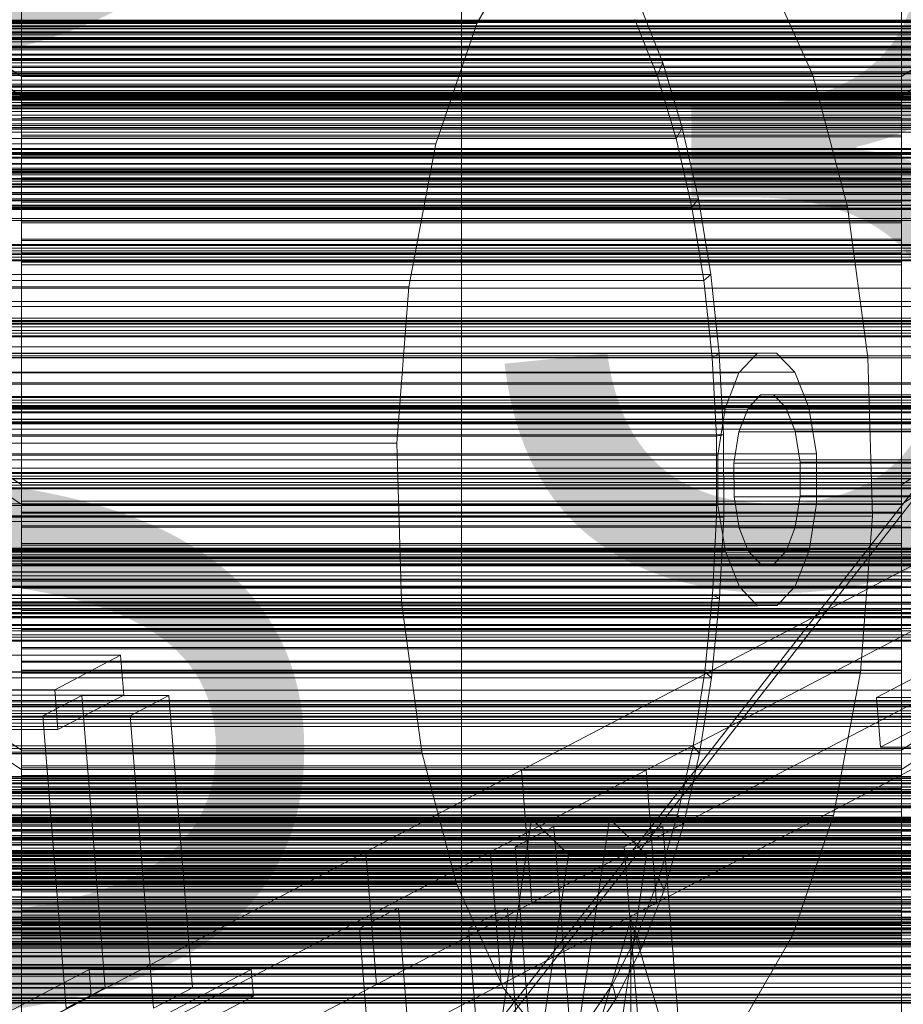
# Model space of a CAD drawing. Header units: millimetres. Extents: x -4738 to 65662, y -68080 to 6847.
# Tile 349 of 656: x -130 to 130, y -33725 to -33434. Entities that reach past the tile are written whole.
import ezdxf

# ---------------------------------------------------------------- set-up
doc = ezdxf.new("R2010")
doc.units = ezdxf.units.MM
for name, color, linetype, lineweight in [('COTAS_O', 1, 'Continuous', 0), ('COTAS_P', 1, 'Continuous', 0), ('frontal_briquetadora', 7, 'Continuous', 0), ('frontal_C01', 7, 'Continuous', 0), ('frontal_C01-mix', 7, 'Continuous', 0), ('frontal_C02', 7, 'Continuous', 0), ('frontal_C03', 7, 'Continuous', 0), ('frontal_C10', 7, 'Continuous', 0), ('frontal_mezcladora', 7, 'Continuous', 0), ('frontal_secador', 7, 'Continuous', 0), ('frontal_tolva', 7, 'Continuous', 0)]:
    doc.layers.add(name, color=color, linetype=linetype, lineweight=lineweight)
doc.dimstyles.new('R19_100', dxfattribs={"dimtxt": 250, "dimasz": 150, "dimexe": 150, "dimexo": 80, "dimgap": 100, "dimtad": 1, "dimtih": 1, "dimtoh": 1, "dimdsep": 46, "dimcen": 0.09, "dimadec": 0, "dimazin": 0, "dimtfac": 1, "dimtdec": 4, "dimtofl": 0, "dimtmove": 0, "dimatfit": 3, "dimfxl": 1, "dimtolj": 1, "dimtzin": 0, "dimarcsym": 0})

# ---------------------------------------------------------------- blocks, each defined once
blk = doc.blocks.new('DIM_R31_48')
at = {"layer": 'COTAS_O'}
for p, q in [((-1725, -33700), (-1575, -33655)), ((1725, -33700), (1575, -33655)), ((-1725, -34400), (-1725, -33700)), ((-1725, -33700), (1725, -33700)), ((-1725, -33700), (-1575, -33745)), ((1725, -33700), (1575, -33745)), ((1725, -34400), (1725, -33700))]:
    blk.add_line(p, q, dxfattribs=at)
blk.add_text('3450 O', height=250, dxfattribs=at).set_placement((0, -33600))
blk = doc.blocks.new('DIM_R31_49')
at = {"layer": 'COTAS_P'}
for p, q in [((-150, -32300), (550, -32300)), ((550, -32300), (505, -32450)), ((550, -34900), (550, -32300)), ((550, -32300), (595, -32450)), ((550, -34900), (505, -34750)), ((550, -34900), (595, -34750)), ((-150, -34900), (550, -34900))]:
    blk.add_line(p, q, dxfattribs=at)
blk.add_text('2600 P', height=250, rotation=90, dxfattribs=at).set_placement((450, -33600))
blk = doc.blocks.new('DIM_R31_51')
at = {"layer": 'COTAS_O'}
for p, q in [((-650, -33700), (50, -33700)), ((50, -33700), (5, -33850)), ((50, -34900), (50, -33700)), ((50, -33700), (95, -33850)), ((50, -34900), (5, -34750)), ((50, -34900), (95, -34750)), ((-650, -34900), (50, -34900))]:
    blk.add_line(p, q, dxfattribs=at)
blk.add_text('1200 O', height=250, rotation=90, dxfattribs=at).set_placement((-50, -34300))

msp = doc.modelspace()

# ---------------------------------------------------------------- linework, layer by layer
at = {"layer": 'frontal_briquetadora'}
for p, q in [((-171, -33670), (211, -33670)), ((-170, -33670), (210, -33670)), ((-167, -33670), (207, -33670)), ((-171, -33678), (211, -33678))]:
    msp.add_line(p, q, dxfattribs=at)
at = {"layer": 'frontal_C01'}
for p, q in [((-130, -33450.981), (-130, -33330.393)), ((0, -33450.981), (0, -33330.393)), ((130, -33450.981), (130, -33330.393)), ((-130, -33336.174), (-130, -33456.762)), ((0, -33336.174), (0, -33456.762)), ((130, -33336.174), (130, -33456.762)), ((-130, -33450.981), (-228.298, -33384.669)), ((228.298, -33384.669), (130, -33450.981)), ((-228.298, -33390.45), (-130, -33456.762)), ((130, -33456.762), (228.298, -33390.45)), ((425, -33434.504), (-425, -33434.504)), ((-425, -33446.06), (425, -33446.06)), ((-130, -33571.569), (-130, -33450.981)), ((0, -33450.981), (-130, -33450.981)), ((0, -33571.569), (0, -33450.981)), ((130, -33450.981), (0, -33450.981)), ((130, -33571.569), (130, -33450.981)), ((-130, -33456.762), (-130, -33455.823)), ((-130, -33455.823), (-130, -33456.614)), ((-130, -33455.823), (130, -33455.823)), ((-130, -33456.614), (-130, -33459.083)), ((-130, -33456.614), (130, -33456.614)), ((-130, -33456.762), (-130, -33577.349)), ((-130, -33456.762), (0, -33456.762)), ((-130, -33459.367), (-130, -33456.762)), ((-130, -33456.762), (130, -33456.762)), ((0, -33456.762), (0, -33577.349)), ((0, -33456.762), (130, -33456.762)), ((130, -33456.614), (130, -33455.823)), ((130, -33455.823), (130, -33456.762)), ((130, -33459.083), (130, -33456.614)), ((130, -33456.762), (130, -33577.349)), ((130, -33456.762), (130, -33459.367)), ((-130, -33459.083), (-130, -33463.061)), ((-130, -33459.083), (130, -33459.083)), ((-130, -33463.463), (-130, -33459.367)), ((-130, -33459.367), (130, -33459.367)), ((130, -33463.061), (130, -33459.083)), ((130, -33459.367), (130, -33463.463)), ((-130, -33463.061), (-130, -33468.276)), ((-130, -33463.061), (130, -33463.061)), ((-130, -33468.768), (-130, -33463.463)), ((-130, -33463.463), (130, -33463.463)), ((130, -33468.276), (130, -33463.061)), ((130, -33463.463), (130, -33468.768)), ((-130, -33468.276), (-130, -33474.373)), ((-130, -33468.276), (130, -33468.276)), ((-130, -33474.922), (-130, -33468.768)), ((-130, -33468.768), (130, -33468.768)), ((130, -33474.373), (130, -33468.276)), ((130, -33468.768), (130, -33474.922)), ((-148, -33472.222), (148, -33472.222)), ((-148, -33472.502), (148, -33472.502)), ((-148, -33472.554), (148, -33472.554)), ((-148, -33473.377), (148, -33473.377)), ((-148, -33473.478), (148, -33473.478)), ((-148, -33474.786), (148, -33474.786)), ((-148, -33474.929), (148, -33474.929)), ((-130, -33474.373), (-130, -33480.937)), ((130, -33474.373), (-130, -33474.373)), ((-130, -33481.505), (-130, -33474.922)), ((-130, -33474.922), (130, -33474.922)), ((130, -33480.937), (130, -33474.373)), ((130, -33474.922), (130, -33481.505)), ((-148, -33476.634), (148, -33476.634)), ((-148, -33476.808), (148, -33476.808)), ((148, -33478.794), (-148, -33478.794)), ((-148, -33478.989), (148, -33478.989)), ((-148, -33481.12), (148, -33481.12)), ((-148, -33481.322), (148, -33481.322)), ((-130, -33480.937), (-130, -33487.52)), ((-130, -33480.937), (130, -33480.937)), ((-130, -33488.069), (-130, -33481.505)), ((-130, -33481.505), (130, -33481.505)), ((130, -33487.52), (130, -33480.937)), ((130, -33481.505), (130, -33488.069)), ((-148, -33483.453), (148, -33483.453)), ((-148, -33483.647), (148, -33483.647)), ((-148, -33485.633), (148, -33485.633)), ((-148, -33485.808), (148, -33485.808)), ((-148, -33487.513), (148, -33487.513)), ((-148, -33487.656), (148, -33487.656)), ((-148, -33488.964), (148, -33488.964)), ((-148, -33489.065), (148, -33489.065)), ((-148, -33489.888), (148, -33489.888)), ((-148, -33489.94), (148, -33489.94)), ((-148, -33490.22), (148, -33490.22)), ((-130, -33487.52), (-130, -33493.674)), ((-130, -33487.52), (130, -33487.52)), ((-130, -33494.166), (-130, -33488.069)), ((-130, -33488.069), (130, -33488.069)), ((130, -33493.674), (130, -33487.52)), ((130, -33488.069), (130, -33494.166)), ((-130, -33493.674), (-130, -33498.979)), ((-130, -33493.674), (130, -33493.674)), ((-130, -33499.381), (-130, -33494.166)), ((-130, -33494.166), (130, -33494.166)), ((130, -33498.979), (130, -33493.674)), ((130, -33494.166), (130, -33499.381)), ((-130, -33498.979), (-130, -33503.074)), ((-130, -33498.979), (130, -33498.979)), ((-130, -33503.359), (-130, -33499.381)), ((-130, -33499.381), (130, -33499.381)), ((130, -33503.074), (130, -33498.979)), ((130, -33499.381), (130, -33503.359)), ((-130, -33503.074), (-130, -33505.68)), ((-130, -33503.074), (130, -33503.074)), ((-130, -33505.828), (-130, -33503.359)), ((-130, -33503.359), (130, -33503.359)), ((130, -33505.68), (130, -33503.074)), ((130, -33503.359), (130, -33505.828)), ((-130, -33571.569), (-228.298, -33505.257)), ((-130, -33505.68), (-130, -33506.619)), ((-130, -33505.68), (130, -33505.68)), ((-130, -33506.619), (-130, -33505.828)), ((-130, -33505.828), (130, -33505.828)), ((-130, -33506.619), (130, -33506.619)), ((228.298, -33505.257), (130, -33571.569)), ((130, -33506.619), (130, -33505.68)), ((130, -33505.828), (130, -33506.619)), ((-228.298, -33511.037), (-130, -33577.349)), ((130, -33577.349), (228.298, -33511.037)), ((-425, -33541.395), (425, -33541.395)), ((425, -33552.951), (-425, -33552.951)), ((425, -33555.092), (-425, -33555.092)), ((-425, -33566.647), (425, -33566.647)), ((-130, -33732.352), (-130, -33571.569)), ((0, -33571.569), (-130, -33571.569)), ((0, -33732.352), (0, -33571.569)), ((130, -33571.569), (0, -33571.569)), ((130, -33732.352), (130, -33571.569)), ((-130, -33577.349), (-130, -33576.41)), ((-130, -33576.41), (-130, -33577.202)), ((-130, -33576.41), (130, -33576.41)), ((-130, -33577.202), (-130, -33579.671)), ((-130, -33577.202), (130, -33577.202)), ((-130, -33577.349), (-130, -33738.133)), ((-130, -33577.349), (0, -33577.349)), ((-130, -33579.955), (-130, -33577.349)), ((-130, -33577.349), (130, -33577.349)), ((0, -33577.349), (0, -33738.133)), ((0, -33577.349), (130, -33577.349)), ((130, -33577.202), (130, -33576.41)), ((130, -33576.41), (130, -33577.349)), ((130, -33579.671), (130, -33577.202)), ((130, -33577.349), (130, -33738.133)), ((130, -33577.349), (130, -33579.955)), ((-130, -33579.671), (-130, -33583.648)), ((-130, -33579.671), (130, -33579.671)), ((-130, -33584.05), (-130, -33579.955)), ((-130, -33579.955), (130, -33579.955)), ((130, -33583.648), (130, -33579.671)), ((130, -33579.955), (130, -33584.05)), ((-130, -33583.648), (-130, -33588.863)), ((-130, -33583.648), (130, -33583.648)), ((-130, -33589.356), (-130, -33584.05)), ((-130, -33584.05), (130, -33584.05)), ((130, -33588.863), (130, -33583.648)), ((130, -33584.05), (130, -33589.356)), ((-130, -33588.863), (-130, -33594.96)), ((-130, -33588.863), (130, -33588.863)), ((130, -33594.96), (130, -33588.863)), ((-130, -33595.51), (-130, -33589.356)), ((-130, -33589.356), (130, -33589.356)), ((130, -33589.356), (130, -33595.51)), ((-148, -33592.809), (148, -33592.809)), ((-148, -33593.09), (148, -33593.09)), ((-148, -33593.142), (148, -33593.142)), ((-148, -33593.965), (148, -33593.965)), ((-148, -33594.065), (148, -33594.065)), ((-148, -33595.374), (148, -33595.374)), ((-148, -33595.516), (148, -33595.516)), ((-148, -33597.222), (148, -33597.222)), ((-148, -33597.396), (148, -33597.396)), ((-130, -33594.96), (-130, -33601.524)), ((130, -33594.96), (-130, -33594.96)), ((-130, -33602.093), (-130, -33595.51)), ((-130, -33595.51), (130, -33595.51)), ((130, -33601.524), (130, -33594.96)), ((130, -33595.51), (130, -33602.093)), ((-450, -33598.471), (450, -33598.471)), ((148, -33599.382), (-148, -33599.382)), ((-148, -33599.577), (148, -33599.577)), ((-148, -33601.708), (148, -33601.708)), ((-148, -33601.909), (148, -33601.909)), ((-130, -33601.524), (-130, -33608.108)), ((-130, -33601.524), (130, -33601.524)), ((-130, -33608.657), (-130, -33602.093)), ((-130, -33602.093), (130, -33602.093)), ((130, -33608.108), (130, -33601.524)), ((130, -33602.093), (130, -33608.657)), ((-148, -33604.041), (148, -33604.041)), ((-148, -33604.235), (148, -33604.235)), ((-148, -33606.221), (148, -33606.221)), ((-148, -33606.396), (148, -33606.396)), ((450, -33609.256), (-450, -33609.256)), ((-148, -33608.101), (148, -33608.101)), ((-148, -33608.243), (148, -33608.243)), ((-130, -33608.108), (-130, -33614.262)), ((-130, -33608.108), (130, -33608.108)), ((-130, -33614.754), (-130, -33608.657)), ((-130, -33608.657), (130, -33608.657)), ((130, -33614.262), (130, -33608.108)), ((130, -33608.657), (130, -33614.754)), ((-148, -33609.552), (148, -33609.552)), ((-148, -33609.653), (148, -33609.653)), ((-148, -33610.475), (148, -33610.475)), ((-148, -33610.527), (148, -33610.527)), ((-148, -33610.808), (148, -33610.808)), ((-130, -33614.262), (-130, -33619.567)), ((-130, -33614.262), (130, -33614.262)), ((-130, -33619.969), (-130, -33614.754)), ((-130, -33614.754), (130, -33614.754)), ((130, -33619.567), (130, -33614.262)), ((130, -33614.754), (130, -33619.969)), ((-130, -33619.567), (-130, -33623.662)), ((-130, -33619.567), (130, -33619.567)), ((-130, -33623.946), (-130, -33619.969)), ((-130, -33619.969), (130, -33619.969)), ((130, -33623.662), (130, -33619.567)), ((130, -33619.969), (130, -33623.946)), ((-130, -33623.662), (-130, -33626.268)), ((-130, -33623.662), (130, -33623.662)), ((-130, -33626.415), (-130, -33623.946)), ((-130, -33623.946), (130, -33623.946)), ((130, -33626.268), (130, -33623.662)), ((130, -33623.946), (130, -33626.415)), ((-130, -33626.268), (-130, -33627.207)), ((-130, -33626.268), (130, -33626.268)), ((-130, -33627.207), (-130, -33626.415)), ((-130, -33626.415), (130, -33626.415)), ((130, -33627.207), (130, -33626.268)), ((130, -33626.415), (130, -33627.207)), ((-130, -33627.207), (130, -33627.207)), ((450, -33632.175), (-450, -33632.175)), ((-450, -33642.959), (450, -33642.959)), ((-425, -33661.983), (425, -33661.983)), ((-311.15, -33663.388), (311.15, -33663.388)), ((-311.15, -33664.18), (311.15, -33664.18)), ((-311.15, -33664.327), (311.15, -33664.327)), ((-311.15, -33666.649), (311.15, -33666.649)), ((-311.15, -33666.933), (311.15, -33666.933)), ((-311.15, -33670.626), (311.15, -33670.626)), ((-311.15, -33671.028), (311.15, -33671.028)), ((425, -33673.539), (-425, -33673.539)), ((425, -33675.679), (-425, -33675.679)), ((-311.15, -33675.841), (311.15, -33675.841)), ((-311.15, -33676.334), (311.15, -33676.334)), ((-440, -33679.787), (440, -33679.787)), ((-440, -33680.068), (440, -33680.068)), ((-440, -33680.12), (440, -33680.12)), ((-440, -33680.942), (440, -33680.942)), ((-440, -33681.043), (440, -33681.043)), ((311.15, -33681.938), (-311.15, -33681.938)), ((-440, -33682.352), (440, -33682.352)), ((-440, -33682.494), (440, -33682.494)), ((-440, -33684.2), (440, -33684.2)), ((-440, -33684.374), (440, -33684.374)), ((-311.15, -33682.488), (311.15, -33682.488)), ((440, -33686.36), (-440, -33686.36)), ((-440, -33686.555), (440, -33686.555)), ((-425, -33687.235), (425, -33687.235)), ((-450, -33690.14), (450, -33690.14)), ((-440, -33688.686), (440, -33688.686)), ((-440, -33688.887), (440, -33688.887)), ((-311.15, -33688.502), (311.15, -33688.502)), ((-311.15, -33689.071), (311.15, -33689.071)), ((-440, -33691.018), (440, -33691.018)), ((-440, -33691.213), (440, -33691.213)), ((-440, -33693.199), (440, -33693.199)), ((-440, -33693.374), (440, -33693.374)), ((-440, -33695.079), (440, -33695.079)), ((-440, -33695.221), (440, -33695.221)), ((-440, -33696.53), (440, -33696.53)), ((-440, -33696.631), (440, -33696.631)), ((-311.15, -33695.086), (311.15, -33695.086)), ((-311.15, -33695.635), (311.15, -33695.635)), ((-440, -33697.453), (440, -33697.453)), ((-440, -33697.505), (440, -33697.505)), ((-440, -33697.786), (440, -33697.786)), ((450, -33700.925), (-450, -33700.925)), ((-311.15, -33701.24), (311.15, -33701.24)), ((-311.15, -33701.732), (311.15, -33701.732)), ((-311.15, -33706.545), (311.15, -33706.545)), ((-311.15, -33706.947), (311.15, -33706.947)), ((-311.15, -33710.64), (311.15, -33710.64)), ((-311.15, -33710.924), (311.15, -33710.924)), ((-311.15, -33713.246), (311.15, -33713.246)), ((-311.15, -33713.393), (311.15, -33713.393)), ((-311.15, -33714.185), (311.15, -33714.185)), ((450, -33723.844), (-450, -33723.844))]:
    msp.add_line(p, q, dxfattribs=at)
at = {"layer": 'frontal_C01-mix'}
for p, q in [((-150, -33435), (150, -33435)), ((150, -33700), (-150, -33700))]:
    msp.add_line(p, q, dxfattribs=at)
at = {"layer": 'frontal_C02'}
for p, q in [((-130, -33649.948), (-130, -33359.453)), ((0, -33649.948), (0, -33359.453)), ((130, -33649.948), (130, -33359.453)), ((-130, -33365.184), (-130, -33655.678)), ((0, -33365.184), (0, -33655.678)), ((130, -33365.184), (130, -33655.678)), ((-425, -33448.296), (425, -33448.296)), ((425, -33459.75), (-425, -33459.75)), ((430, -33462.372), (-430, -33462.372)), ((425, -33463.437), (-425, -33463.437)), ((430, -33467.372), (-430, -33467.372)), ((-425, -33474.891), (425, -33474.891)), ((-450, -33518.848), (450, -33518.848)), ((430, -33517.372), (-430, -33517.372)), ((430, -33522.372), (-430, -33522.372)), ((450, -33530.77), (-450, -33530.77)), ((450, -33552.257), (-450, -33552.257)), ((-450, -33564.179), (450, -33564.179)), ((-130, -33649.948), (-228.298, -33584.212)), ((228.298, -33584.212), (130, -33649.948)), ((-228.298, -33589.943), (-130, -33655.678)), ((130, -33655.678), (228.298, -33589.943)), ((-130, -33940.443), (-130, -33649.948)), ((0, -33649.948), (-130, -33649.948)), ((0, -33940.443), (0, -33649.948)), ((130, -33649.948), (0, -33649.948)), ((130, -33940.443), (130, -33649.948)), ((-130, -33655.678), (-130, -33654.545)), ((-130, -33654.545), (-130, -33655.141)), ((-130, -33654.545), (130, -33654.545)), ((-130, -33655.141), (-130, -33657.427)), ((-130, -33655.141), (130, -33655.141)), ((-130, -33655.678), (-130, -33946.173)), ((-130, -33655.678), (0, -33655.678)), ((-130, -33658.464), (-130, -33655.678)), ((-130, -33655.678), (130, -33655.678)), ((0, -33655.678), (0, -33946.173)), ((0, -33655.678), (130, -33655.678)), ((130, -33655.141), (130, -33654.545)), ((130, -33654.545), (130, -33655.678)), ((130, -33657.427), (130, -33655.141)), ((130, -33655.678), (130, -33946.173)), ((130, -33655.678), (130, -33658.464)), ((-130, -33657.427), (-130, -33661.245)), ((-130, -33657.427), (130, -33657.427)), ((-130, -33662.712), (-130, -33658.464)), ((-130, -33658.464), (130, -33658.464)), ((130, -33661.245), (130, -33657.427)), ((130, -33658.464), (130, -33662.712)), ((-130, -33661.245), (-130, -33666.336)), ((-130, -33661.245), (130, -33661.245)), ((130, -33666.336), (130, -33661.245)), ((-130, -33668.133), (-130, -33662.712)), ((-130, -33662.712), (130, -33662.712)), ((130, -33662.712), (130, -33668.133)), ((-130, -33666.336), (-130, -33672.353)), ((-130, -33666.336), (130, -33666.336)), ((130, -33672.353), (130, -33666.336)), ((-130, -33674.357), (-130, -33668.133)), ((-130, -33668.133), (130, -33668.133)), ((130, -33668.133), (130, -33674.357)), ((-148, -33670.931), (148, -33670.931)), ((-148, -33671.143), (148, -33671.143)), ((-148, -33671.333), (148, -33671.333)), ((-148, -33671.952), (148, -33671.952)), ((-148, -33672.32), (148, -33672.32)), ((-148, -33673.305), (148, -33673.305)), ((-130, -33672.353), (-130, -33678.887)), ((130, -33672.353), (-130, -33672.353)), ((130, -33678.887), (130, -33672.353)), ((-148, -33673.825), (148, -33673.825)), ((-148, -33675.109), (148, -33675.109)), ((-148, -33675.746), (148, -33675.746)), ((-130, -33680.961), (-130, -33674.357)), ((-130, -33674.357), (130, -33674.357)), ((130, -33674.357), (130, -33680.961)), ((148, -33677.241), (-148, -33677.241)), ((-148, -33677.952), (148, -33677.952)), ((-130, -33678.887), (-130, -33685.49)), ((-130, -33678.887), (130, -33678.887)), ((130, -33685.49), (130, -33678.887)), ((-148, -33679.556), (148, -33679.556)), ((-148, -33680.292), (148, -33680.292)), ((-148, -33681.896), (148, -33681.896)), ((-130, -33687.494), (-130, -33680.961)), ((-130, -33680.961), (130, -33680.961)), ((130, -33680.961), (130, -33687.494)), ((-148, -33682.606), (148, -33682.606)), ((-148, -33684.102), (148, -33684.102)), ((-148, -33684.739), (148, -33684.739)), ((-148, -33686.023), (148, -33686.023)), ((-148, -33686.543), (148, -33686.543)), ((-148, -33687.528), (148, -33687.528)), ((-148, -33687.895), (148, -33687.895)), ((-130, -33685.49), (-130, -33691.715)), ((-130, -33685.49), (130, -33685.49)), ((-130, -33693.512), (-130, -33687.494)), ((-130, -33687.494), (130, -33687.494)), ((130, -33691.715), (130, -33685.49)), ((130, -33687.494), (130, -33693.512)), ((-148, -33688.515), (148, -33688.515)), ((-148, -33688.705), (148, -33688.705)), ((-148, -33688.916), (148, -33688.916)), ((-130, -33691.715), (-130, -33697.136)), ((-130, -33691.715), (130, -33691.715)), ((-130, -33698.603), (-130, -33693.512)), ((-130, -33693.512), (130, -33693.512)), ((130, -33697.136), (130, -33691.715)), ((130, -33693.512), (130, -33698.603)), ((-130, -33697.136), (-130, -33701.384)), ((-130, -33697.136), (130, -33697.136)), ((-130, -33702.421), (-130, -33698.603)), ((-130, -33698.603), (130, -33698.603)), ((130, -33701.384), (130, -33697.136)), ((130, -33698.603), (130, -33702.421)), ((-130, -33701.384), (-130, -33704.17)), ((-130, -33701.384), (130, -33701.384)), ((-130, -33704.706), (-130, -33702.421)), ((-130, -33702.421), (130, -33702.421)), ((130, -33704.17), (130, -33701.384)), ((130, -33702.421), (130, -33704.706)), ((-130, -33704.17), (-130, -33705.303)), ((-130, -33704.17), (130, -33704.17)), ((-130, -33705.303), (-130, -33704.706)), ((-130, -33704.706), (130, -33704.706)), ((-130, -33705.303), (130, -33705.303)), ((130, -33705.303), (130, -33704.17)), ((130, -33704.706), (130, -33705.303))]:
    msp.add_line(p, q, dxfattribs=at)
at = {"layer": 'frontal_C03'}
for p, q in [((1250, -33434.28), (-1250, -33434.28)), ((1250, -33434.431), (-1250, -33434.431)), ((1250, -33434.725), (-1250, -33434.725)), ((-1250, -33435.044), (1250, -33435.044)), ((1250, -33436.167), (-1250, -33436.167)), ((1250, -33436.931), (-1250, -33436.931)), ((1250, -33437.725), (-1250, -33437.725)), ((1496, -33438.069), (-1496, -33438.069)), ((1496, -33438.187), (-1496, -33438.187)), ((1496, -33439.453), (-1496, -33439.453)), ((1496, -33439.788), (-1496, -33439.788)), ((1250, -33438.041), (-1250, -33438.041)), ((-1250, -33440.745), (1250, -33440.745)), ((1496, -33442.127), (-1496, -33442.127)), ((1496, -33442.629), (-1496, -33442.629)), ((1250, -33442.637), (-1250, -33442.637)), ((-1496, -33445.685), (1496, -33445.685)), ((1496, -33446.277), (-1496, -33446.277)), ((1496, -33449.585), (-1496, -33449.585)), ((1496, -33450.177), (-1496, -33450.177)), ((1496, -33453.234), (-1496, -33453.234)), ((1496, -33453.735), (-1496, -33453.735)), ((1250, -33453.225), (-1250, -33453.225)), ((1250, -33455.118), (-1250, -33455.118)), ((1496, -33456.075), (-1496, -33456.075)), ((1496, -33456.41), (-1496, -33456.41)), ((1496, -33457.676), (-1496, -33457.676)), ((1496, -33457.793), (-1496, -33457.793)), ((1250, -33455.627), (-1250, -33455.627)), ((1250, -33455.943), (-1250, -33455.943)), ((1250, -33456.737), (-1250, -33456.737)), ((-1250, -33457.501), (1250, -33457.501)), ((1250, -33458.624), (-1250, -33458.624)), ((1250, -33459.388), (-1250, -33459.388)), ((1250, -33460.182), (-1250, -33460.182)), ((1250, -33460.499), (-1250, -33460.499)), ((1250, -33464.899), (-1250, -33464.899)), ((1250, -33466.504), (-1250, -33466.504)), ((1250, -33473.99), (-1250, -33473.99)), ((1250, -33475.062), (-1250, -33475.062)), ((1250, -33478.084), (-1250, -33478.084)), ((1250, -33478.401), (-1250, -33478.401)), ((1250, -33479.114), (-1250, -33479.114)), ((1250, -33479.195), (-1250, -33479.195)), ((1250, -33479.49), (-1250, -33479.49)), ((-1250, -33479.959), (1250, -33479.959)), ((1250, -33481.082), (-1250, -33481.082)), ((1250, -33481.846), (-1250, -33481.846)), ((1250, -33482.64), (-1250, -33482.64)), ((1250, -33482.957), (-1250, -33482.957)), ((1250, -33500.542), (-1250, -33500.542)), ((1250, -33500.858), (-1250, -33500.858)), ((1250, -33501.652), (-1250, -33501.652)), ((-1250, -33502.417), (1250, -33502.417)), ((1250, -33503.54), (-1250, -33503.54)), ((1250, -33504.304), (-1250, -33504.304)), ((1250, -33505.098), (-1250, -33505.098)), ((1250, -33505.414), (-1250, -33505.414)), ((1250, -33523), (-1250, -33523)), ((1250, -33523.316), (-1250, -33523.316)), ((1250, -33524.11), (-1250, -33524.11)), ((-1250, -33524.874), (1250, -33524.874)), ((1250, -33525.997), (-1250, -33525.997)), ((1250, -33526.761), (-1250, -33526.761)), ((1250, -33527.555), (-1250, -33527.555)), ((1250, -33527.872), (-1250, -33527.872)), ((1250, -33545.457), (-1250, -33545.457)), ((1250, -33545.774), (-1250, -33545.774)), ((1250, -33546.568), (-1250, -33546.568)), ((-1250, -33547.332), (1250, -33547.332)), ((1250, -33548.455), (-1250, -33548.455)), ((1250, -33549.219), (-1250, -33549.219)), ((1250, -33550.013), (-1250, -33550.013)), ((1250, -33550.329), (-1250, -33550.329)), ((1250, -33567.915), (-1250, -33567.915)), ((1250, -33568.231), (-1250, -33568.231)), ((1250, -33569.025), (-1250, -33569.025)), ((-1250, -33569.79), (1250, -33569.79)), ((1250, -33570.912), (-1250, -33570.912)), ((1250, -33571.677), (-1250, -33571.677)), ((1250, -33572.471), (-1250, -33572.471)), ((1250, -33572.787), (-1250, -33572.787)), ((1250, -33590.372), (-1250, -33590.372)), ((1250, -33590.689), (-1250, -33590.689)), ((1250, -33591.483), (-1250, -33591.483)), ((-1250, -33592.247), (1250, -33592.247)), ((1250, -33593.37), (-1250, -33593.37)), ((1250, -33594.134), (-1250, -33594.134)), ((1250, -33594.928), (-1250, -33594.928)), ((1250, -33595.245), (-1250, -33595.245)), ((1250, -33612.83), (-1250, -33612.83)), ((1250, -33613.147), (-1250, -33613.147)), ((1250, -33613.941), (-1250, -33613.941)), ((-1250, -33614.705), (1250, -33614.705)), ((1250, -33615.828), (-1250, -33615.828)), ((1250, -33616.592), (-1250, -33616.592)), ((1250, -33617.386), (-1250, -33617.386)), ((1250, -33617.702), (-1250, -33617.702)), ((1250, -33635.288), (-1250, -33635.288)), ((1250, -33635.604), (-1250, -33635.604)), ((1250, -33636.398), (-1250, -33636.398)), ((1250, -33636.457), (-1250, -33636.457)), ((1250, -33636.833), (-1250, -33636.833)), ((-1250, -33637.162), (1250, -33637.162)), ((1250, -33638.285), (-1250, -33638.285)), ((1250, -33639.049), (-1250, -33639.049)), ((1250, -33639.843), (-1250, -33639.843)), ((1250, -33640.16), (-1250, -33640.16)), ((1250, -33640.885), (-1250, -33640.885)), ((1250, -33641.957), (-1250, -33641.957)), ((1250, -33649.443), (-1250, -33649.443)), ((1250, -33651.048), (-1250, -33651.048)), ((1496, -33658.154), (-1496, -33658.154)), ((1496, -33658.271), (-1496, -33658.271)), ((1250, -33657.745), (-1250, -33657.745)), ((1250, -33658.062), (-1250, -33658.062)), ((1250, -33658.856), (-1250, -33658.856)), ((1496, -33659.537), (-1496, -33659.537)), ((1496, -33659.873), (-1496, -33659.873)), ((-1250, -33659.62), (1250, -33659.62)), ((1250, -33660.743), (-1250, -33660.743)), ((-1250, -33660.829), (1250, -33660.829)), ((1250, -33661.507), (-1250, -33661.507)), ((1496, -33662.212), (-1496, -33662.212)), ((1496, -33662.713), (-1496, -33662.713)), ((1250, -33662.301), (-1250, -33662.301)), ((1250, -33662.618), (-1250, -33662.618)), ((1250, -33662.722), (-1250, -33662.722)), ((-1496, -33665.77), (1496, -33665.77)), ((1496, -33666.362), (-1496, -33666.362)), ((1496, -33669.67), (-1496, -33669.67)), ((1496, -33670.262), (-1496, -33670.262)), ((1496, -33673.318), (-1496, -33673.318)), ((1250, -33673.31), (-1250, -33673.31)), ((1496, -33673.82), (-1496, -33673.82)), ((1496, -33676.159), (-1496, -33676.159)), ((1250, -33675.202), (-1250, -33675.202)), ((1496, -33676.494), (-1496, -33676.494)), ((1496, -33677.76), (-1496, -33677.76)), ((1496, -33677.878), (-1496, -33677.878)), ((1250, -33680.203), (-1250, -33680.203)), ((1250, -33680.519), (-1250, -33680.519)), ((1250, -33681.313), (-1250, -33681.313)), ((-1250, -33682.078), (1250, -33682.078)), ((1250, -33683.201), (-1250, -33683.201)), ((1250, -33683.965), (-1250, -33683.965)), ((1250, -33684.759), (-1250, -33684.759)), ((1250, -33684.984), (-1250, -33684.984)), ((1250, -33685.075), (-1250, -33685.075)), ((1250, -33686.588), (-1250, -33686.588)), ((1250, -33694.075), (-1250, -33694.075)), ((1250, -33695.147), (-1250, -33695.147)), ((1250, -33699.199), (-1250, -33699.199)), ((1250, -33699.575), (-1250, -33699.575)), ((1250, -33702.661), (-1250, -33702.661)), ((1250, -33702.977), (-1250, -33702.977)), ((1250, -33703.771), (-1250, -33703.771)), ((-1250, -33704.535), (1250, -33704.535)), ((1250, -33705.658), (-1250, -33705.658)), ((1250, -33706.422), (-1250, -33706.422)), ((1250, -33707.216), (-1250, -33707.216)), ((1250, -33707.533), (-1250, -33707.533))]:
    msp.add_line(p, q, dxfattribs=at)
at = {"layer": 'frontal_C10'}
for p, q in [((19.695, -33409.003), (4.484, -33435.323)), ((103.774, -33450.576), (89.903, -33419.788)), ((52.705, -33429.785), (59.431, -33446.888)), ((57.773, -33450.645), (51.242, -33434.095)), ((-547.814, -33435.323), (4.484, -33435.323)), ((4.484, -33435.323), (-7.546, -33470.821)), ((59.431, -33446.888), (-400.818, -33446.888)), ((57.773, -33450.645), (59.431, -33446.888)), ((59.431, -33446.888), (65.226, -33466.085)), ((-448.524, -33450.576), (103.774, -33450.576)), ((-402.475, -33450.645), (57.773, -33450.645)), ((63.405, -33469.234), (57.773, -33450.645)), ((114.059, -33489.502), (103.774, -33450.576)), ((65.226, -33466.085), (-395.022, -33466.085)), ((63.405, -33469.234), (65.226, -33466.085)), ((65.226, -33466.085), (69.994, -33487.048)), ((-396.843, -33469.234), (63.405, -33469.234)), ((68.042, -33489.544), (63.405, -33469.234)), ((-559.844, -33470.821), (-7.546, -33470.821)), ((-7.546, -33470.821), (-15.576, -33513.078)), ((69.994, -33487.048), (-390.255, -33487.048)), ((68.042, -33489.544), (69.994, -33487.048)), ((69.994, -33487.048), (73.651, -33509.418)), ((-438.24, -33489.502), (114.059, -33489.502)), ((-392.207, -33489.544), (68.042, -33489.544)), ((71.604, -33511.227), (68.042, -33489.544)), ((120.056, -33533.914), (114.059, -33489.502)), ((73.651, -33509.418), (-386.598, -33509.418)), ((71.604, -33511.227), (73.651, -33509.418)), ((73.651, -33509.418), (76.137, -33532.811)), ((-567.875, -33513.078), (-15.576, -33513.078)), ((-388.644, -33511.227), (71.604, -33511.227)), ((-15.576, -33513.078), (-19.059, -33559.215)), ((74.031, -33533.914), (71.604, -33511.227)), ((-543.247, -33532.771), (87.294, -33532.771)), ((-537.454, -33532.69), (93.087, -33532.69)), ((76.137, -33532.811), (-384.112, -33532.811)), ((74.031, -33533.914), (76.137, -33532.811)), ((76.137, -33532.811), (77.409, -33556.83)), ((87.294, -33532.771), (81.953, -33538.521)), ((93.087, -33532.69), (87.294, -33532.771)), ((98.452, -33538.289), (93.087, -33532.69)), ((120.056, -33533.914), (-432.242, -33533.914)), ((-386.217, -33533.914), (74.031, -33533.914)), ((75.282, -33557.217), (74.031, -33533.914)), ((121.358, -33580.785), (120.056, -33533.914)), ((-548.587, -33538.521), (81.953, -33538.521)), ((-532.089, -33538.289), (98.452, -33538.289)), ((81.953, -33538.521), (77.879, -33549.062)), ((102.571, -33548.715), (98.452, -33538.289)), ((84.689, -33548.876), (88.273, -33545.018)), ((88.273, -33545.018), (92.16, -33544.963)), ((88.273, -33545.018), (187.686, -33545.018)), ((92.16, -33544.963), (95.76, -33548.72)), ((92.16, -33544.963), (191.574, -33544.963)), ((-552.661, -33549.062), (77.879, -33549.062)), ((-527.97, -33548.715), (102.571, -33548.715)), ((222.486, -33548.61), (17.679, -33655.865)), ((54.499, -33655.865), (259.306, -33548.61)), ((77.879, -33549.062), (75.691, -33562.791)), ((81.955, -33555.95), (84.689, -33548.876)), ((84.689, -33548.876), (184.103, -33548.876)), ((95.76, -33548.72), (98.525, -33555.717)), ((95.76, -33548.72), (195.174, -33548.72)), ((104.817, -33562.382), (102.571, -33548.715)), ((77.409, -33556.83), (-382.84, -33556.83)), ((75.282, -33557.217), (77.409, -33556.83)), ((77.409, -33556.83), (77.447, -33581.062)), ((80.487, -33565.163), (81.955, -33555.95)), ((81.955, -33555.95), (181.369, -33555.95)), ((98.525, -33555.717), (100.032, -33564.888)), ((98.525, -33555.717), (197.938, -33555.717)), ((-571.358, -33559.215), (-19.059, -33559.215)), ((-384.967, -33557.217), (75.282, -33557.217)), ((-19.059, -33559.215), (-17.758, -33606.086)), ((75.334, -33580.739), (75.282, -33557.217)), ((-554.849, -33562.791), (75.691, -33562.791)), ((104.817, -33562.382), (-525.723, -33562.382)), ((75.691, -33562.791), (75.723, -33577.618)), ((104.849, -33577.209), (104.817, -33562.382)), ((80.508, -33575.112), (80.487, -33565.163)), ((80.487, -33565.163), (179.901, -33565.163)), ((100.032, -33564.888), (100.053, -33574.837)), ((199.446, -33564.888), (100.032, -33564.888)), ((-525.691, -33577.209), (104.849, -33577.209)), ((82.016, -33584.283), (80.508, -33575.112)), ((80.508, -33575.112), (179.922, -33575.112)), ((100.053, -33574.837), (98.585, -33584.05)), ((100.053, -33574.837), (199.467, -33574.837)), ((102.661, -33590.938), (104.849, -33577.209)), ((-554.817, -33577.618), (75.723, -33577.618)), ((75.723, -33577.618), (77.97, -33591.285)), ((-430.941, -33580.785), (121.358, -33580.785)), ((-384.915, -33580.739), (75.334, -33580.739)), ((77.447, -33581.062), (-382.802, -33581.062)), ((74.187, -33604.077), (75.334, -33580.739)), ((75.334, -33580.739), (77.447, -33581.062)), ((77.447, -33581.062), (76.249, -33605.095)), ((117.875, -33626.922), (121.358, -33580.785)), ((84.78, -33591.28), (82.016, -33584.283)), ((82.016, -33584.283), (181.43, -33584.283)), ((98.585, -33584.05), (95.852, -33591.124)), ((98.585, -33584.05), (197.999, -33584.05)), ((218.281, -33584.242), (122.577, -33634.361)), ((20.813, -33695.053), (225.619, -33587.797)), ((57.632, -33695.053), (262.439, -33587.797)), ((-552.571, -33591.285), (77.97, -33591.285)), ((-527.879, -33590.938), (102.661, -33590.938)), ((77.97, -33591.285), (82.089, -33601.711)), ((88.38, -33595.037), (84.78, -33591.28)), ((84.78, -33591.28), (184.194, -33591.28)), ((95.852, -33591.124), (92.268, -33594.982)), ((95.852, -33591.124), (195.265, -33591.124)), ((98.587, -33601.479), (102.661, -33590.938)), ((92.268, -33594.982), (88.38, -33595.037)), ((88.38, -33595.037), (187.794, -33595.037)), ((92.268, -33594.982), (191.682, -33594.982)), ((123.752, -33649.057), (219.456, -33598.937)), ((-548.452, -33601.711), (82.089, -33601.711)), ((-531.953, -33601.479), (98.587, -33601.479)), ((82.089, -33601.711), (87.454, -33607.31)), ((93.247, -33607.229), (98.587, -33601.479)), ((-570.056, -33606.086), (-17.758, -33606.086)), ((-386.061, -33604.077), (74.187, -33604.077)), ((76.249, -33605.095), (-383.999, -33605.095)), ((-17.758, -33606.086), (-11.76, -33650.498)), ((71.861, -33626.833), (74.187, -33604.077)), ((76.249, -33605.095), (73.839, -33628.517)), ((74.187, -33604.077), (76.249, -33605.095)), ((-543.087, -33607.31), (87.454, -33607.31)), ((-537.294, -33607.229), (93.247, -33607.229)), ((87.454, -33607.31), (93.247, -33607.229)), ((-100.695, -33621.902), (-883.117, -33621.902)), ((-120.142, -33632.086), (-100.695, -33621.902)), ((-99.755, -33633.658), (-100.695, -33621.902)), ((-388.387, -33626.833), (71.861, -33626.833)), ((68.396, -33648.619), (71.861, -33626.833)), ((71.861, -33626.833), (73.839, -33628.517)), ((-434.424, -33626.922), (117.875, -33626.922)), ((73.839, -33628.517), (-386.41, -33628.517)), ((73.839, -33628.517), (70.256, -33650.931)), ((109.844, -33669.179), (117.875, -33626.922)), ((-902.564, -33632.086), (-120.142, -33632.086)), ((-120.142, -33632.086), (-119.202, -33643.842)), ((-882.177, -33633.658), (-99.755, -33633.658)), ((-112.177, -33633.784), (-123.661, -33639.798)), ((-99.755, -33633.658), (-119.202, -33643.842)), ((-86.403, -33633.784), (-112.177, -33633.784)), ((-112.177, -33633.784), (-105.276, -33720.086)), ((-97.888, -33639.798), (-86.403, -33633.784)), ((-79.502, -33720.086), (-86.403, -33633.784)), ((122.577, -33634.361), (168.601, -33634.361)), ((123.752, -33649.057), (122.577, -33634.361)), ((-123.661, -33639.798), (-97.888, -33639.798)), ((-116.761, -33726.1), (-123.661, -33639.798)), ((-97.888, -33639.798), (-90.987, -33726.1)), ((-119.202, -33643.842), (-901.624, -33643.842)), ((-391.853, -33648.619), (68.396, -33648.619)), ((63.849, -33669.062), (68.396, -33648.619)), ((68.396, -33648.619), (70.256, -33650.931)), ((169.777, -33649.057), (123.752, -33649.057)), ((-564.059, -33650.498), (-11.76, -33650.498)), ((70.256, -33650.931), (-389.993, -33650.931)), ((-11.76, -33650.498), (-1.476, -33689.424)), ((70.256, -33650.931), (65.562, -33671.952)), ((17.679, -33655.865), (-28.259, -33679.922)), ((8.561, -33679.922), (54.499, -33655.865)), ((17.679, -33655.865), (54.499, -33655.865)), ((20.813, -33695.053), (17.679, -33655.865)), ((54.499, -33655.865), (57.632, -33695.053)), ((-442.454, -33669.179), (109.844, -33669.179)), ((-396.399, -33669.062), (63.849, -33669.062)), ((20.667, -33670.154), (-10.387, -33880.354)), ((12.626, -33880.354), (43.68, -33670.154)), ((20.667, -33670.154), (43.68, -33670.154)), ((31.632, -33680.764), (20.667, -33670.154)), ((43.68, -33670.154), (54.645, -33680.764)), ((58.3, -33687.814), (63.849, -33669.062)), ((63.849, -33669.062), (65.562, -33671.952)), ((97.814, -33704.677), (109.844, -33669.179)), ((65.562, -33671.952), (-394.686, -33671.952)), ((27.289, -33672.452), (15.805, -33678.466)), ((59.507, -33672.452), (27.289, -33672.452)), ((27.289, -33672.452), (42.173, -33858.594)), ((48.022, -33678.466), (59.507, -33672.452)), ((74.391, -33858.594), (59.507, -33672.452)), ((65.562, -33671.952), (59.839, -33691.223)), ((15.805, -33678.466), (48.022, -33678.466)), ((30.689, -33864.609), (15.805, -33678.466)), ((62.906, -33864.609), (48.022, -33678.466)), ((-28.259, -33679.922), (-487.638, -33920.495)), ((-450.818, -33920.495), (8.561, -33679.922)), ((-28.259, -33679.922), (8.561, -33679.922)), ((-25.125, -33719.11), (-28.259, -33679.922)), ((0.578, -33890.964), (31.632, -33680.764)), ((8.561, -33679.922), (11.695, -33719.11)), ((23.59, -33890.964), (54.645, -33680.764)), ((54.645, -33680.764), (31.632, -33680.764)), ((-401.948, -33687.814), (58.3, -33687.814)), ((51.843, -33704.554), (58.3, -33687.814)), ((58.3, -33687.814), (59.839, -33691.223)), ((-553.774, -33689.424), (-1.476, -33689.424)), ((-1.476, -33689.424), (12.395, -33720.212)), ((59.839, -33691.223), (-400.41, -33691.223)), ((59.839, -33691.223), (53.184, -33708.416)), ((-18.649, -33696.509), (-30.133, -33702.523)), ((-25.125, -33719.11), (20.813, -33695.053)), ((13.569, -33696.509), (-18.649, -33696.509)), ((-18.649, -33696.509), (-3.765, -33882.652)), ((2.084, -33702.523), (13.569, -33696.509)), ((11.695, -33719.11), (57.632, -33695.053)), ((28.453, -33882.652), (13.569, -33696.509)), ((57.632, -33695.053), (20.813, -33695.053)), ((-454.484, -33704.677), (97.814, -33704.677)), ((-408.405, -33704.554), (51.843, -33704.554)), ((-30.133, -33702.523), (2.084, -33702.523)), ((-15.249, -33888.666), (-30.133, -33702.523)), ((16.968, -33888.666), (2.084, -33702.523)), ((44.589, -33718.996), (51.843, -33704.554)), ((51.843, -33704.554), (53.184, -33708.416)), ((82.604, -33730.997), (97.814, -33704.677)), ((53.184, -33708.416), (-407.064, -33708.416)), ((53.184, -33708.416), (45.712, -33723.238)), ((-109.971, -33714.718), (-134.471, -33727.549)), ((-62.105, -33714.718), (-109.971, -33714.718)), ((-109.971, -33714.718), (-109.344, -33722.556)), ((-86.605, -33727.549), (-62.105, -33714.718)), ((-61.479, -33722.556), (-62.105, -33714.718)), ((-484.505, -33959.683), (-25.125, -33719.11)), ((-447.685, -33959.683), (11.695, -33719.11)), ((-415.66, -33718.996), (44.589, -33718.996)), ((11.695, -33719.11), (-25.125, -33719.11)), ((36.66, -33730.893), (44.589, -33718.996)), ((44.589, -33718.996), (45.712, -33723.238)), ((-539.903, -33720.212), (12.395, -33720.212)), ((-133.845, -33735.386), (-109.344, -33722.556)), ((-116.761, -33726.1), (-105.276, -33720.086)), ((-109.344, -33722.556), (-61.479, -33722.556)), ((-105.276, -33720.086), (-79.502, -33720.086)), ((-79.502, -33720.086), (-90.987, -33726.1)), ((-61.479, -33722.556), (-85.979, -33735.386)), ((12.395, -33720.212), (28.907, -33740.763)), ((45.712, -33723.238), (-414.536, -33723.238)), ((45.712, -33723.238), (37.55, -33735.437))]:
    msp.add_line(p, q, dxfattribs=at)
at = {"layer": 'frontal_mezcladora'}
msp.add_line((-650, -33700), (650, -33700), dxfattribs=at)
at = {"layer": 'frontal_secador'}
for p, q in [((413, -33215), (-431.48, -34297.08)), ((407, -33225), (-422.12, -34288.52)), ((1250, -33434.545), (-1250, -33434.545)), ((1250, -33436), (-1250, -33436)), ((1250, -33436.144), (-1250, -33436.144)), ((1250, -33436.709), (-1250, -33436.709)), ((1250, -33438.686), (-1250, -33438.686)), ((1250, -33440), (-1250, -33440)), ((1320, -33442), (-1320, -33442)), ((1320, -33442.273), (-1320, -33442.273)), ((1320, -33443.072), (-1320, -33443.072)), ((1250, -33442), (-1250, -33442)), ((1320, -33444.343), (-1320, -33444.343)), ((1320, -33446), (-1320, -33446)), ((1250, -33444.651), (-1250, -33444.651)), ((1250, -33445.859), (-1250, -33445.859)), ((-1250, -33446), (1250, -33446)), ((1320, -33447.929), (-1320, -33447.929)), ((-1320, -33450), (1320, -33450)), ((1320, -33452.071), (-1320, -33452.071)), ((-1250, -33450), (1250, -33450)), ((1320, -33454), (-1320, -33454)), ((1250, -33454.141), (-1250, -33454.141)), ((1320, -33455.657), (-1320, -33455.657)), ((1320, -33456.928), (-1320, -33456.928)), ((1320, -33457.727), (-1320, -33457.727)), ((1320, -33458), (-1320, -33458)), ((1250, -33457.285), (-1250, -33457.285)), ((1250, -33458), (-1250, -33458)), ((1250, -33461.314), (-1250, -33461.314)), ((1250, -33463.856), (-1250, -33463.856)), ((1250, -33465.455), (-1250, -33465.455)), ((1250, -33466), (-1250, -33466)), ((1360, -33473.5), (-1360, -33473.5)), ((1360, -33474.863), (-1360, -33474.863)), ((1250, -33473.75), (-1250, -33473.75)), ((1360, -33478.859), (-1360, -33478.859)), ((1360, -33485.216), (-1360, -33485.216)), ((1250, -33492.924), (-1250, -33492.924)), ((1360, -33493.5), (-1360, -33493.5)), ((1360, -33503.147), (-1360, -33503.147)), ((-1360, -33513.5), (1360, -33513.5)), ((-1250, -33513.5), (1250, -33513.5)), ((1360, -33523.853), (-1360, -33523.853)), ((1360, -33533.5), (-1360, -33533.5)), ((1250, -33534.076), (-1250, -33534.076)), ((1360, -33541.784), (-1360, -33541.784)), ((1360, -33548.141), (-1360, -33548.141)), ((1360, -33552.137), (-1360, -33552.137)), ((1360, -33553.5), (-1360, -33553.5)), ((1250, -33553.25), (-1250, -33553.25)), ((1250, -33569.715), (-1250, -33569.715)), ((1250, -33582.349), (-1250, -33582.349)), ((1250, -33590.291), (-1250, -33590.291)), ((1250, -33593), (-1250, -33593)), ((-1250, -33676), (1250, -33676)), ((-1250, -33682), (1250, -33682)), ((-1250, -33685), (1250, -33685)), ((1250, -33686), (-1250, -33686)), ((-1250, -33686.659), (1250, -33686.659)), ((1250, -33689.659), (-1250, -33689.659)), ((-1250, -33691), (1250, -33691)), ((1250, -33694), (-1250, -33694)), ((-1250, -33694.728), (1250, -33694.728)), ((-1250, -33697.588), (1250, -33697.588)), ((1250, -33697.611), (-1250, -33697.611)), ((1250, -33697.728), (-1250, -33697.728)), ((-1250, -33699.387), (1250, -33699.387)), ((1250, -33699.918), (-1250, -33699.918)), ((-1250, -33700), (1250, -33700)), ((1250, -33700.588), (-1250, -33700.588)), ((1250, -33702.387), (-1250, -33702.387)), ((1250, -33703), (-1250, -33703)), ((-1250, -33703.65), (1250, -33703.65)), ((1250, -33704), (-1250, -33704)), ((1250, -33707.382), (-1250, -33707.382)), ((-1250, -33708), (1250, -33708)), ((1250, -33709.689), (-1250, -33709.689)), ((1250, -33714), (-1250, -33714)), ((1250, -33714.545), (-1250, -33714.545)), ((1250, -33716), (-1250, -33716)), ((1250, -33716.144), (-1250, -33716.144)), ((1250, -33716.709), (-1250, -33716.709)), ((1250, -33718.686), (-1250, -33718.686)), ((1320, -33722), (-1320, -33722)), ((1320, -33722.273), (-1320, -33722.273)), ((1250, -33720), (-1250, -33720)), ((1250, -33722), (-1250, -33722)), ((1320, -33723.072), (-1320, -33723.072)), ((1320, -33724.343), (-1320, -33724.343)), ((1250, -33724.651), (-1250, -33724.651))]:
    msp.add_line(p, q, dxfattribs=at)
at = {"layer": 'frontal_tolva'}
for p, q in [((1725, -33600), (-1725, -33600)), ((1725, -33606.849), (-1725, -33606.849))]:
    msp.add_line(p, q, dxfattribs=at)

# ---------------------------------------------------------------- dimensions: what is measured, and where the dimension line sits
at = {"layer": 'COTAS_O'}
for p1, p2, distance, picture, middle in [((-650, -34900), (-650, -33700), -700, 'DIM_R31_51', (50, -34300)), ((-1725, -34400), (1725, -34400), 700, 'DIM_R31_48', (0, -33700))]:
    dim = msp.add_aligned_dim(p1=p1, p2=p2, distance=distance, text='<> O', dimstyle='R19_100', dxfattribs=at)
    dim.commit()
    dim.dimension.update_dxf_attribs({"geometry": picture, "text_midpoint": middle})
at = {"layer": 'COTAS_P'}
dim = msp.add_aligned_dim(p1=(-150, -34900), p2=(-150, -32300), distance=-700, text='<> P', dimstyle='R19_100', dxfattribs=at)
dim.commit()
dim.dimension.update_dxf_attribs({"geometry": 'DIM_R31_49', "text_midpoint": (550, -33600)})

doc.saveas('drawing.dxf')
